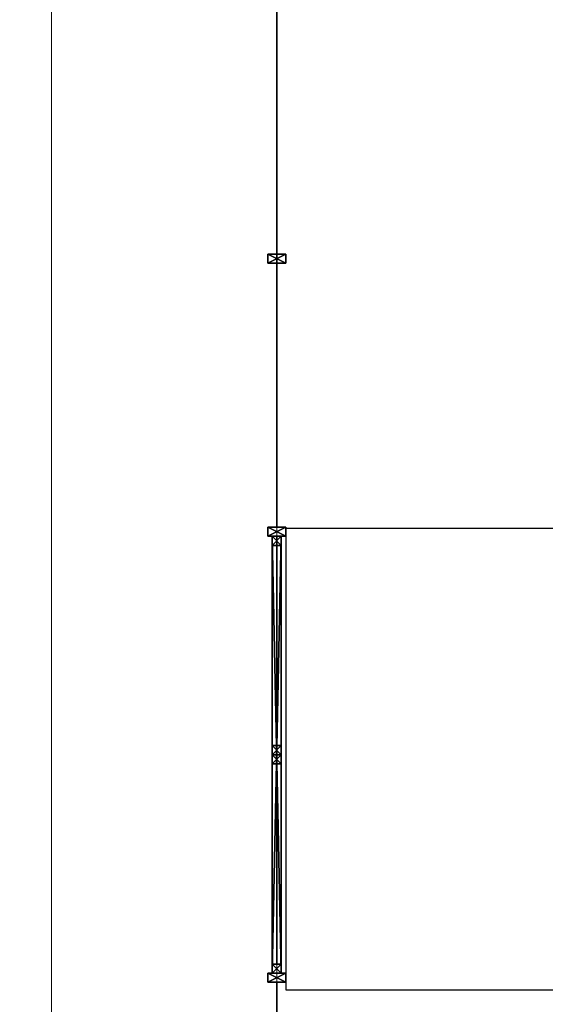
# Model space of a CAD drawing. Header units: inches. Extents: x 15 to 546804, y -66 to 267312.
# Tile 257 of 478: x 400892 to 403782, y 130685 to 136093. Entities that reach past the tile are written whole.
import ezdxf

# ---------------------------------------------------------------- set-up
doc = ezdxf.new("R2010")
doc.units = ezdxf.units.IN
doc.header["$MEASUREMENT"] = 0

msp = doc.modelspace()

# ---------------------------------------------------------------- linework, layer by layer
at = {"color": 7, "lineweight": 20}
for p, q in [((401067.1, 125448.8, 300), (401067.1, 138716.1, 300)), ((401067.1, 125448.8), (401067.1, 138716.1)), ((401067.1, 125448.8, 3000), (401067.1, 138716.1, 3000)), ((401067.1, 125448.8, 300), (401067.1, 136255.7, 300)), ((402305.5, 136255.7, 300), (402305.5, 127805.7, 300)), ((402355.5, 133305.7, 300), (402355.5, 130805.7, 300))]:
    msp.add_line(p, q, dxfattribs=at)
at = {"color": 7}
for p, q in [((402305.5, 136205.7, 300), (402305.5, 133305.7, 300)), ((402305.5, 133305.7, 3000), (402305.5, 136205.7, 3000)), ((402255.5, 134755.7, 3000), (402255.5, 134805.7, 3000)), ((402255.5, 134805.7, 3000), (402355.5, 134805.7, 3000)), ((402255.5, 134805.7, 300), (402355.5, 134805.7, 300)), ((402255.5, 134805.7, 300), (402255.5, 134805.7, 3000)), ((402255.5, 134755.7, 300), (402255.5, 134805.7, 300)), ((402355.5, 134805.7, 3000), (402355.5, 134755.7, 3000)), ((402355.5, 134805.7, 300), (402355.5, 134755.7, 300)), ((402355.5, 134805.7, 300), (402355.5, 134805.7, 3000)), ((402355.5, 134755.7, 300), (402255.5, 134755.7, 300)), ((402355.5, 134755.7, 3000), (402255.5, 134755.7, 3000)), ((402255.5, 134755.7, 300), (402255.5, 134755.7, 3000)), ((402355.5, 134755.7, 300), (402355.5, 134755.7, 3000)), ((402255.5, 133255.7, 3000), (402255.5, 133305.7, 3000)), ((402255.5, 133305.7, 3000), (402355.5, 133305.7, 3000)), ((402255.5, 133305.7, 300), (402355.5, 133305.7, 300)), ((402255.5, 133305.7, 300), (402255.5, 133305.7, 3000)), ((402255.5, 133255.7, 300), (402255.5, 133305.7, 300)), ((402305.5, 133305.7, 300), (402305.5, 133305.7, 3000)), ((402355.5, 133305.7, 3000), (402355.5, 133255.7, 3000)), ((402355.5, 133305.7, 300), (402355.5, 133255.7, 300)), ((402355.5, 133305.7, 300), (402355.5, 133305.7, 3000)), ((402355.5, 133255.7, 300), (402255.5, 133255.7, 300)), ((402355.5, 133255.7, 3000), (402255.5, 133255.7, 3000)), ((402255.5, 133255.7, 300), (402255.5, 133255.7, 3000)), ((402280.5, 130855.7, 350), (402280.5, 133255.7, 350)), ((402280.5, 133255.7, 350), (402280.5, 133255.7, 300)), ((402280.5, 133255.7, 300), (402280.5, 130855.7, 300)), ((402330.5, 133255.7, 350), (402280.5, 133255.7, 350)), ((402330.5, 133255.7, 300), (402280.5, 133255.7, 300)), ((402280.5, 130855.7, 1500), (402280.5, 133255.7, 1500)), ((402280.5, 133255.7, 1500), (402280.5, 133255.7, 1300)), ((402280.5, 133255.7, 1300), (402280.5, 130855.7, 1300)), ((402330.5, 133255.7, 1500), (402280.5, 133255.7, 1500)), ((402330.5, 133255.7, 1300), (402280.5, 133255.7, 1300)), ((402280.5, 130855.7, 3000), (402280.5, 133255.7, 3000)), ((402280.5, 133255.7, 3000), (402280.5, 133255.7, 2950)), ((402280.5, 133255.7, 2950), (402280.5, 130855.7, 2950)), ((402330.5, 133255.7, 3000), (402280.5, 133255.7, 3000)), ((402330.5, 133255.7, 2950), (402280.5, 133255.7, 2950)), ((402280.5, 133255.7, 2950), (402330.5, 133255.7, 2950)), ((402280.5, 133205.7, 2950), (402280.5, 133255.7, 2950)), ((402280.5, 133205.7, 350), (402280.5, 133255.7, 350)), ((402280.5, 133255.7, 350), (402330.5, 133255.7, 350)), ((402280.5, 133255.7, 350), (402280.5, 133255.7, 2950)), ((402305.5, 133255.7, 350), (402305.5, 133255.7, 2950)), ((402305.5, 130905.7, 350), (402305.5, 133255.7, 350)), ((402305.5, 133255.7, 2950), (402305.5, 130905.7, 2950)), ((402330.5, 133255.7, 350), (402330.5, 133255.7, 300)), ((402330.5, 133255.7, 300), (402330.5, 130855.7, 300)), ((402330.5, 130855.7, 350), (402330.5, 133255.7, 350)), ((402330.5, 133255.7, 1500), (402330.5, 133255.7, 1300)), ((402330.5, 133255.7, 1300), (402330.5, 130855.7, 1300)), ((402330.5, 130855.7, 1500), (402330.5, 133255.7, 1500)), ((402330.5, 133255.7, 3000), (402330.5, 133255.7, 2950)), ((402330.5, 133255.7, 2950), (402330.5, 130855.7, 2950)), ((402330.5, 130855.7, 3000), (402330.5, 133255.7, 3000)), ((402330.5, 133255.7, 2950), (402330.5, 133205.7, 2950)), ((402330.5, 133255.7, 350), (402330.5, 133205.7, 350)), ((402330.5, 133255.7, 350), (402330.5, 133255.7, 2950)), ((402355.5, 133255.7, 300), (402355.5, 133255.7, 3000)), ((402330.5, 133205.7, 2950), (402280.5, 133205.7, 2950)), ((402330.5, 133205.7, 350), (402280.5, 133205.7, 350)), ((402280.5, 133205.7, 350), (402280.5, 133205.7, 2950)), ((402330.5, 133205.7, 350), (402330.5, 133205.7, 2950)), ((402280.5, 132105.7, 2950), (402330.5, 132105.7, 2950)), ((402280.5, 132055.7, 2950), (402280.5, 132105.7, 2950)), ((402280.5, 132055.7, 350), (402280.5, 132105.7, 350)), ((402280.5, 132105.7, 350), (402330.5, 132105.7, 350)), ((402280.5, 132105.7, 350), (402280.5, 132105.7, 2950)), ((402330.5, 132105.7, 2950), (402330.5, 132055.7, 2950)), ((402330.5, 132105.7, 350), (402330.5, 132055.7, 350)), ((402330.5, 132105.7, 350), (402330.5, 132105.7, 2950)), ((402330.5, 132055.7, 2950), (402280.5, 132055.7, 2950)), ((402330.5, 132055.7, 350), (402280.5, 132055.7, 350)), ((402280.5, 132055.7, 350), (402280.5, 132055.7, 2950)), ((402280.5, 132055.7, 2950), (402330.5, 132055.7, 2950)), ((402280.5, 132005.7, 2950), (402280.5, 132055.7, 2950)), ((402280.5, 132005.7, 350), (402280.5, 132055.7, 350)), ((402280.5, 132055.7, 350), (402330.5, 132055.7, 350)), ((402280.5, 132055.7, 350), (402280.5, 132055.7, 2950)), ((402330.5, 132055.7, 350), (402330.5, 132055.7, 2950)), ((402330.5, 132055.7, 2950), (402330.5, 132005.7, 2950)), ((402330.5, 132055.7, 350), (402330.5, 132005.7, 350)), ((402330.5, 132055.7, 350), (402330.5, 132055.7, 2950)), ((402330.5, 132005.7, 2950), (402280.5, 132005.7, 2950)), ((402330.5, 132005.7, 350), (402280.5, 132005.7, 350)), ((402280.5, 132005.7, 350), (402280.5, 132005.7, 2950)), ((402330.5, 132005.7, 350), (402330.5, 132005.7, 2950)), ((402280.5, 130905.7, 2950), (402330.5, 130905.7, 2950)), ((402280.5, 130855.7, 2950), (402280.5, 130905.7, 2950)), ((402280.5, 130855.7, 350), (402280.5, 130905.7, 350)), ((402280.5, 130905.7, 350), (402330.5, 130905.7, 350)), ((402280.5, 130905.7, 350), (402280.5, 130905.7, 2950)), ((402305.5, 130905.7, 2950), (402305.5, 130905.7, 350)), ((402330.5, 130905.7, 2950), (402330.5, 130855.7, 2950)), ((402330.5, 130905.7, 350), (402330.5, 130855.7, 350)), ((402330.5, 130905.7, 350), (402330.5, 130905.7, 2950)), ((402255.5, 130805.7, 3000), (402255.5, 130855.7, 3000)), ((402255.5, 130855.7, 3000), (402355.5, 130855.7, 3000)), ((402255.5, 130855.7, 300), (402355.5, 130855.7, 300)), ((402255.5, 130855.7, 300), (402255.5, 130855.7, 3000)), ((402255.5, 130805.7, 300), (402255.5, 130855.7, 300)), ((402280.5, 130855.7, 300), (402280.5, 130855.7, 350)), ((402330.5, 130855.7, 350), (402280.5, 130855.7, 350)), ((402330.5, 130855.7, 300), (402280.5, 130855.7, 300)), ((402280.5, 130855.7, 1300), (402280.5, 130855.7, 1500)), ((402330.5, 130855.7, 1500), (402280.5, 130855.7, 1500)), ((402330.5, 130855.7, 1300), (402280.5, 130855.7, 1300)), ((402280.5, 130855.7, 2950), (402280.5, 130855.7, 3000)), ((402330.5, 130855.7, 3000), (402280.5, 130855.7, 3000)), ((402330.5, 130855.7, 2950), (402280.5, 130855.7, 2950)), ((402330.5, 130855.7, 2950), (402280.5, 130855.7, 2950)), ((402330.5, 130855.7, 350), (402280.5, 130855.7, 350)), ((402280.5, 130855.7, 350), (402280.5, 130855.7, 2950)), ((402330.5, 130855.7, 300), (402330.5, 130855.7, 350)), ((402330.5, 130855.7, 1300), (402330.5, 130855.7, 1500)), ((402330.5, 130855.7, 2950), (402330.5, 130855.7, 3000)), ((402330.5, 130855.7, 350), (402330.5, 130855.7, 2950)), ((402355.5, 130855.7, 3000), (402355.5, 130805.7, 3000)), ((402355.5, 130855.7, 300), (402355.5, 130805.7, 300)), ((402355.5, 130855.7, 300), (402355.5, 130855.7, 3000)), ((402355.5, 130805.7, 300), (402255.5, 130805.7, 300)), ((402355.5, 130805.7, 3000), (402255.5, 130805.7, 3000)), ((402255.5, 130805.7, 300), (402255.5, 130805.7, 3000)), ((402305.5, 130805.7, 3000), (402305.5, 130805.7, 300)), ((402305.5, 130805.7, 300), (402305.5, 127855.7, 300)), ((402305.5, 127855.7, 3000), (402305.5, 130805.7, 3000)), ((402355.5, 130805.7, 300), (402355.5, 130805.7, 3000))]:
    msp.add_line(p, q, dxfattribs=at)
at = {"color": 7, "elevation": 300}
msp.add_lwpolyline([(402355.5, 130763.5), (405742.8, 130763.5), (405742.8, 133298.1), (402355.5, 133298.1)], close=True, dxfattribs=at)
at = {"color": 7, "lineweight": 20}
for points, invisible_edges in [([(399867.1, 106255.7, 300), (401067.1, 107455.7, 300), (399867.1, 157855.7, 300)], 3), ([(399867.1, 157855.7), (401067.1, 156655.7), (399867.1, 106255.7)], 3), ([(401067.1, 156655.7, 300), (401067.1, 107455.7, 300), (401067.1, 125448.8, 300)], 13), ([(401067.1, 156655.7, 300), (401067.1, 125448.8, 300), (401067.1, 138716.1, 300)], 1), ([(401067.1, 107455.7), (401067.1, 156655.7), (401067.1, 138716.1)], 13), ([(401067.1, 138716.1), (401067.1, 125448.8, 300), (401067.1, 125448.8)], 1), ([(401067.1, 125448.8, 300), (401067.1, 138716.1), (401067.1, 138716.1, 300)], 1), ([(401067.1, 107455.7), (401067.1, 138716.1), (401067.1, 125448.8)], 1)]:
    msp.add_3dface(points, dxfattribs=dict(at, invisible_edges=invisible_edges))

# ---------------------------------------------------------------- meshes
at = {"color": 7}
mesh = msp.add_polyface(dxfattribs=at)
corners = [(402305.5, 136205.7, 3000), (402305.5, 133305.7, 300), (402305.5, 133305.7, 3000), (402305.5, 136205.7, 300)]
mesh.append_faces([[corners[k] for k in face] for face in [(0, 1, 2), (1, 0, 3)]], dxfattribs={"vtx0": -1, "color": 7})
mesh = msp.add_polyface(dxfattribs=at)
corners = [(402355.5, 134755.7, 3000), (402255.5, 134805.7, 3000), (402255.5, 134755.7, 3000), (402355.5, 134805.7, 3000)]
mesh.append_faces([[corners[k] for k in face] for face in [(0, 1, 2), (1, 0, 3)]], dxfattribs={"vtx0": -1, "color": 7})
mesh = msp.add_polyface(dxfattribs=at)
corners = [(402255.5, 134805.7, 3000), (402355.5, 134805.7, 300), (402255.5, 134805.7, 300), (402355.5, 134805.7, 3000)]
mesh.append_faces([[corners[k] for k in face] for face in [(0, 1, 2), (1, 0, 3)]], dxfattribs={"vtx0": -1, "color": 7})
mesh = msp.add_polyface(dxfattribs=at)
corners = [(402355.5, 134805.7, 300), (402255.5, 134755.7, 300), (402255.5, 134805.7, 300), (402355.5, 134755.7, 300)]
mesh.append_faces([[corners[k] for k in face] for face in [(0, 1, 2), (1, 0, 3)]], dxfattribs={"vtx0": -1, "color": 7})
mesh = msp.add_polyface(dxfattribs=at)
corners = [(402255.5, 134805.7, 3000), (402255.5, 134755.7, 300), (402255.5, 134755.7, 3000), (402255.5, 134805.7, 300)]
mesh.append_faces([[corners[k] for k in face] for face in [(0, 1, 2), (1, 0, 3)]], dxfattribs={"vtx0": -1, "color": 7})
mesh = msp.add_polyface(dxfattribs=at)
corners = [(402355.5, 134805.7, 300), (402355.5, 134755.7, 3000), (402355.5, 134755.7, 300), (402355.5, 134805.7, 3000)]
mesh.append_faces([[corners[k] for k in face] for face in [(0, 1, 2), (1, 0, 3)]], dxfattribs={"vtx0": -1, "color": 7})
mesh = msp.add_polyface(dxfattribs=at)
corners = [(402355.5, 134755.7, 3000), (402255.5, 134755.7, 300), (402355.5, 134755.7, 300), (402255.5, 134755.7, 3000)]
mesh.append_faces([[corners[k] for k in face] for face in [(0, 1, 2), (1, 0, 3)]], dxfattribs={"vtx0": -1, "color": 7})
mesh = msp.add_polyface(dxfattribs=at)
corners = [(402355.5, 133255.7, 3000), (402255.5, 133305.7, 3000), (402255.5, 133255.7, 3000), (402355.5, 133305.7, 3000)]
mesh.append_faces([[corners[k] for k in face] for face in [(0, 1, 2), (1, 0, 3)]], dxfattribs={"vtx0": -1, "color": 7})
mesh = msp.add_polyface(dxfattribs=at)
corners = [(402255.5, 133305.7, 3000), (402355.5, 133305.7, 300), (402255.5, 133305.7, 300), (402355.5, 133305.7, 3000)]
mesh.append_faces([[corners[k] for k in face] for face in [(0, 1, 2), (1, 0, 3)]], dxfattribs={"vtx0": -1, "color": 7})
mesh = msp.add_polyface(dxfattribs=at)
corners = [(402355.5, 133305.7, 300), (402255.5, 133255.7, 300), (402255.5, 133305.7, 300), (402355.5, 133255.7, 300)]
mesh.append_faces([[corners[k] for k in face] for face in [(0, 1, 2), (1, 0, 3)]], dxfattribs={"vtx0": -1, "color": 7})
mesh = msp.add_polyface(dxfattribs=at)
corners = [(402255.5, 133305.7, 3000), (402255.5, 133255.7, 300), (402255.5, 133255.7, 3000), (402255.5, 133305.7, 300)]
mesh.append_faces([[corners[k] for k in face] for face in [(0, 1, 2), (1, 0, 3)]], dxfattribs={"vtx0": -1, "color": 7})
mesh = msp.add_polyface(dxfattribs=at)
corners = [(402355.5, 133305.7, 300), (402355.5, 133255.7, 3000), (402355.5, 133255.7, 300), (402355.5, 133305.7, 3000)]
mesh.append_faces([[corners[k] for k in face] for face in [(0, 1, 2), (1, 0, 3)]], dxfattribs={"vtx0": -1, "color": 7})
mesh = msp.add_polyface(dxfattribs=at)
corners = [(402355.5, 133255.7, 3000), (402255.5, 133255.7, 300), (402355.5, 133255.7, 300), (402255.5, 133255.7, 3000)]
mesh.append_faces([[corners[k] for k in face] for face in [(0, 1, 2), (1, 0, 3)]], dxfattribs={"vtx0": -1, "color": 7})
mesh = msp.add_polyface(dxfattribs=at)
corners = [(402280.5, 133255.7, 350), (402280.5, 130855.7, 300), (402280.5, 130855.7, 350), (402280.5, 133255.7, 300)]
mesh.append_faces([[corners[k] for k in face] for face in [(0, 1, 2), (1, 0, 3)]], dxfattribs={"vtx0": -1, "color": 7})
mesh = msp.add_polyface(dxfattribs=at)
corners = [(402280.5, 133255.7, 350), (402330.5, 133255.7, 300), (402280.5, 133255.7, 300), (402330.5, 133255.7, 350)]
mesh.append_faces([[corners[k] for k in face] for face in [(0, 1, 2), (1, 0, 3)]], dxfattribs={"vtx0": -1, "color": 7})
mesh = msp.add_polyface(dxfattribs=at)
corners = [(402330.5, 130855.7, 350), (402280.5, 133255.7, 350), (402280.5, 130855.7, 350), (402330.5, 133255.7, 350)]
mesh.append_faces([[corners[k] for k in face] for face in [(0, 1, 2), (1, 0, 3)]], dxfattribs={"vtx0": -1, "color": 7})
mesh = msp.add_polyface(dxfattribs=at)
corners = [(402330.5, 133255.7, 300), (402280.5, 130855.7, 300), (402280.5, 133255.7, 300), (402330.5, 130855.7, 300)]
mesh.append_faces([[corners[k] for k in face] for face in [(0, 1, 2), (1, 0, 3)]], dxfattribs={"vtx0": -1, "color": 7})
mesh = msp.add_polyface(dxfattribs=at)
corners = [(402280.5, 133255.7, 1500), (402280.5, 130855.7, 1300), (402280.5, 130855.7, 1500), (402280.5, 133255.7, 1300)]
mesh.append_faces([[corners[k] for k in face] for face in [(0, 1, 2), (1, 0, 3)]], dxfattribs={"vtx0": -1, "color": 7})
mesh = msp.add_polyface(dxfattribs=at)
corners = [(402280.5, 133255.7, 1500), (402330.5, 133255.7, 1300), (402280.5, 133255.7, 1300), (402330.5, 133255.7, 1500)]
mesh.append_faces([[corners[k] for k in face] for face in [(0, 1, 2), (1, 0, 3)]], dxfattribs={"vtx0": -1, "color": 7})
mesh = msp.add_polyface(dxfattribs=at)
corners = [(402330.5, 130855.7, 1500), (402280.5, 133255.7, 1500), (402280.5, 130855.7, 1500), (402330.5, 133255.7, 1500)]
mesh.append_faces([[corners[k] for k in face] for face in [(0, 1, 2), (1, 0, 3)]], dxfattribs={"vtx0": -1, "color": 7})
mesh = msp.add_polyface(dxfattribs=at)
corners = [(402330.5, 133255.7, 1300), (402280.5, 130855.7, 1300), (402280.5, 133255.7, 1300), (402330.5, 130855.7, 1300)]
mesh.append_faces([[corners[k] for k in face] for face in [(0, 1, 2), (1, 0, 3)]], dxfattribs={"vtx0": -1, "color": 7})
mesh = msp.add_polyface(dxfattribs=at)
corners = [(402280.5, 133255.7, 3000), (402280.5, 130855.7, 2950), (402280.5, 130855.7, 3000), (402280.5, 133255.7, 2950)]
mesh.append_faces([[corners[k] for k in face] for face in [(0, 1, 2), (1, 0, 3)]], dxfattribs={"vtx0": -1, "color": 7})
mesh = msp.add_polyface(dxfattribs=at)
corners = [(402280.5, 133255.7, 3000), (402330.5, 133255.7, 2950), (402280.5, 133255.7, 2950), (402330.5, 133255.7, 3000)]
mesh.append_faces([[corners[k] for k in face] for face in [(0, 1, 2), (1, 0, 3)]], dxfattribs={"vtx0": -1, "color": 7})
mesh = msp.add_polyface(dxfattribs=at)
corners = [(402330.5, 130855.7, 3000), (402280.5, 133255.7, 3000), (402280.5, 130855.7, 3000), (402330.5, 133255.7, 3000)]
mesh.append_faces([[corners[k] for k in face] for face in [(0, 1, 2), (1, 0, 3)]], dxfattribs={"vtx0": -1, "color": 7})
mesh = msp.add_polyface(dxfattribs=at)
corners = [(402330.5, 133255.7, 2950), (402280.5, 130855.7, 2950), (402280.5, 133255.7, 2950), (402330.5, 130855.7, 2950)]
mesh.append_faces([[corners[k] for k in face] for face in [(0, 1, 2), (1, 0, 3)]], dxfattribs={"vtx0": -1, "color": 7})
mesh = msp.add_polyface(dxfattribs=at)
corners = [(402330.5, 133205.7, 2950), (402280.5, 133255.7, 2950), (402280.5, 133205.7, 2950), (402330.5, 133255.7, 2950)]
mesh.append_faces([[corners[k] for k in face] for face in [(0, 1, 2), (1, 0, 3)]], dxfattribs={"vtx0": -1, "color": 7})
mesh = msp.add_polyface(dxfattribs=at)
corners = [(402330.5, 133255.7, 350), (402280.5, 133205.7, 350), (402280.5, 133255.7, 350), (402330.5, 133205.7, 350)]
mesh.append_faces([[corners[k] for k in face] for face in [(0, 1, 2), (1, 0, 3)]], dxfattribs={"vtx0": -1, "color": 7})
mesh = msp.add_polyface(dxfattribs=at)
corners = [(402280.5, 133255.7, 2950), (402330.5, 133255.7, 350), (402280.5, 133255.7, 350), (402330.5, 133255.7, 2950)]
mesh.append_faces([[corners[k] for k in face] for face in [(0, 1, 2), (1, 0, 3)]], dxfattribs={"vtx0": -1, "color": 7})
mesh = msp.add_polyface(dxfattribs=at)
corners = [(402280.5, 133255.7, 2950), (402280.5, 133205.7, 350), (402280.5, 133205.7, 2950), (402280.5, 133255.7, 350)]
mesh.append_faces([[corners[k] for k in face] for face in [(0, 1, 2), (1, 0, 3)]], dxfattribs={"vtx0": -1, "color": 7})
mesh = msp.add_polyface(dxfattribs=at)
corners = [(402305.5, 133255.7, 350), (402305.5, 130905.7, 2950), (402305.5, 130905.7, 350), (402305.5, 133255.7, 2950)]
mesh.append_faces([[corners[k] for k in face] for face in [(0, 1, 2), (1, 0, 3)]], dxfattribs={"vtx0": -1, "color": 7})
mesh = msp.add_polyface(dxfattribs=at)
corners = [(402330.5, 133255.7, 300), (402330.5, 130855.7, 350), (402330.5, 130855.7, 300), (402330.5, 133255.7, 350)]
mesh.append_faces([[corners[k] for k in face] for face in [(0, 1, 2), (1, 0, 3)]], dxfattribs={"vtx0": -1, "color": 7})
mesh = msp.add_polyface(dxfattribs=at)
corners = [(402330.5, 133255.7, 1300), (402330.5, 130855.7, 1500), (402330.5, 130855.7, 1300), (402330.5, 133255.7, 1500)]
mesh.append_faces([[corners[k] for k in face] for face in [(0, 1, 2), (1, 0, 3)]], dxfattribs={"vtx0": -1, "color": 7})
mesh = msp.add_polyface(dxfattribs=at)
corners = [(402330.5, 133255.7, 2950), (402330.5, 130855.7, 3000), (402330.5, 130855.7, 2950), (402330.5, 133255.7, 3000)]
mesh.append_faces([[corners[k] for k in face] for face in [(0, 1, 2), (1, 0, 3)]], dxfattribs={"vtx0": -1, "color": 7})
mesh = msp.add_polyface(dxfattribs=at)
corners = [(402330.5, 133255.7, 350), (402330.5, 133205.7, 2950), (402330.5, 133205.7, 350), (402330.5, 133255.7, 2950)]
mesh.append_faces([[corners[k] for k in face] for face in [(0, 1, 2), (1, 0, 3)]], dxfattribs={"vtx0": -1, "color": 7})
mesh = msp.add_polyface(dxfattribs=at)
corners = [(402330.5, 133205.7, 2950), (402280.5, 133205.7, 350), (402330.5, 133205.7, 350), (402280.5, 133205.7, 2950)]
mesh.append_faces([[corners[k] for k in face] for face in [(0, 1, 2), (1, 0, 3)]], dxfattribs={"vtx0": -1, "color": 7})
mesh = msp.add_polyface(dxfattribs=at)
corners = [(402330.5, 132055.7, 2950), (402280.5, 132105.7, 2950), (402280.5, 132055.7, 2950), (402330.5, 132105.7, 2950)]
mesh.append_faces([[corners[k] for k in face] for face in [(0, 1, 2), (1, 0, 3)]], dxfattribs={"vtx0": -1, "color": 7})
mesh = msp.add_polyface(dxfattribs=at)
corners = [(402330.5, 132105.7, 350), (402280.5, 132055.7, 350), (402280.5, 132105.7, 350), (402330.5, 132055.7, 350)]
mesh.append_faces([[corners[k] for k in face] for face in [(0, 1, 2), (1, 0, 3)]], dxfattribs={"vtx0": -1, "color": 7})
mesh = msp.add_polyface(dxfattribs=at)
corners = [(402280.5, 132105.7, 2950), (402330.5, 132105.7, 350), (402280.5, 132105.7, 350), (402330.5, 132105.7, 2950)]
mesh.append_faces([[corners[k] for k in face] for face in [(0, 1, 2), (1, 0, 3)]], dxfattribs={"vtx0": -1, "color": 7})
mesh = msp.add_polyface(dxfattribs=at)
corners = [(402280.5, 132105.7, 2950), (402280.5, 132055.7, 350), (402280.5, 132055.7, 2950), (402280.5, 132105.7, 350)]
mesh.append_faces([[corners[k] for k in face] for face in [(0, 1, 2), (1, 0, 3)]], dxfattribs={"vtx0": -1, "color": 7})
mesh = msp.add_polyface(dxfattribs=at)
corners = [(402330.5, 132105.7, 350), (402330.5, 132055.7, 2950), (402330.5, 132055.7, 350), (402330.5, 132105.7, 2950)]
mesh.append_faces([[corners[k] for k in face] for face in [(0, 1, 2), (1, 0, 3)]], dxfattribs={"vtx0": -1, "color": 7})
mesh = msp.add_polyface(dxfattribs=at)
corners = [(402330.5, 132055.7, 2950), (402280.5, 132055.7, 350), (402330.5, 132055.7, 350), (402280.5, 132055.7, 2950)]
mesh.append_faces([[corners[k] for k in face] for face in [(0, 1, 2), (1, 0, 3)]], dxfattribs={"vtx0": -1, "color": 7})
mesh = msp.add_polyface(dxfattribs=at)
corners = [(402330.5, 132005.7, 2950), (402280.5, 132055.7, 2950), (402280.5, 132005.7, 2950), (402330.5, 132055.7, 2950)]
mesh.append_faces([[corners[k] for k in face] for face in [(0, 1, 2), (1, 0, 3)]], dxfattribs={"vtx0": -1, "color": 7})
mesh = msp.add_polyface(dxfattribs=at)
corners = [(402330.5, 132055.7, 350), (402280.5, 132005.7, 350), (402280.5, 132055.7, 350), (402330.5, 132005.7, 350)]
mesh.append_faces([[corners[k] for k in face] for face in [(0, 1, 2), (1, 0, 3)]], dxfattribs={"vtx0": -1, "color": 7})
mesh = msp.add_polyface(dxfattribs=at)
corners = [(402280.5, 132055.7, 2950), (402330.5, 132055.7, 350), (402280.5, 132055.7, 350), (402330.5, 132055.7, 2950)]
mesh.append_faces([[corners[k] for k in face] for face in [(0, 1, 2), (1, 0, 3)]], dxfattribs={"vtx0": -1, "color": 7})
mesh = msp.add_polyface(dxfattribs=at)
corners = [(402280.5, 132055.7, 2950), (402280.5, 132005.7, 350), (402280.5, 132005.7, 2950), (402280.5, 132055.7, 350)]
mesh.append_faces([[corners[k] for k in face] for face in [(0, 1, 2), (1, 0, 3)]], dxfattribs={"vtx0": -1, "color": 7})
mesh = msp.add_polyface(dxfattribs=at)
corners = [(402330.5, 132055.7, 350), (402330.5, 132005.7, 2950), (402330.5, 132005.7, 350), (402330.5, 132055.7, 2950)]
mesh.append_faces([[corners[k] for k in face] for face in [(0, 1, 2), (1, 0, 3)]], dxfattribs={"vtx0": -1, "color": 7})
mesh = msp.add_polyface(dxfattribs=at)
corners = [(402330.5, 132005.7, 2950), (402280.5, 132005.7, 350), (402330.5, 132005.7, 350), (402280.5, 132005.7, 2950)]
mesh.append_faces([[corners[k] for k in face] for face in [(0, 1, 2), (1, 0, 3)]], dxfattribs={"vtx0": -1, "color": 7})
mesh = msp.add_polyface(dxfattribs=at)
corners = [(402330.5, 130855.7, 2950), (402280.5, 130905.7, 2950), (402280.5, 130855.7, 2950), (402330.5, 130905.7, 2950)]
mesh.append_faces([[corners[k] for k in face] for face in [(0, 1, 2), (1, 0, 3)]], dxfattribs={"vtx0": -1, "color": 7})
mesh = msp.add_polyface(dxfattribs=at)
corners = [(402330.5, 130905.7, 350), (402280.5, 130855.7, 350), (402280.5, 130905.7, 350), (402330.5, 130855.7, 350)]
mesh.append_faces([[corners[k] for k in face] for face in [(0, 1, 2), (1, 0, 3)]], dxfattribs={"vtx0": -1, "color": 7})
mesh = msp.add_polyface(dxfattribs=at)
corners = [(402280.5, 130905.7, 2950), (402330.5, 130905.7, 350), (402280.5, 130905.7, 350), (402330.5, 130905.7, 2950)]
mesh.append_faces([[corners[k] for k in face] for face in [(0, 1, 2), (1, 0, 3)]], dxfattribs={"vtx0": -1, "color": 7})
mesh = msp.add_polyface(dxfattribs=at)
corners = [(402280.5, 130905.7, 2950), (402280.5, 130855.7, 350), (402280.5, 130855.7, 2950), (402280.5, 130905.7, 350)]
mesh.append_faces([[corners[k] for k in face] for face in [(0, 1, 2), (1, 0, 3)]], dxfattribs={"vtx0": -1, "color": 7})
mesh = msp.add_polyface(dxfattribs=at)
corners = [(402330.5, 130905.7, 350), (402330.5, 130855.7, 2950), (402330.5, 130855.7, 350), (402330.5, 130905.7, 2950)]
mesh.append_faces([[corners[k] for k in face] for face in [(0, 1, 2), (1, 0, 3)]], dxfattribs={"vtx0": -1, "color": 7})
mesh = msp.add_polyface(dxfattribs=at)
corners = [(402355.5, 130805.7, 3000), (402255.5, 130855.7, 3000), (402255.5, 130805.7, 3000), (402355.5, 130855.7, 3000)]
mesh.append_faces([[corners[k] for k in face] for face in [(0, 1, 2), (1, 0, 3)]], dxfattribs={"vtx0": -1, "color": 7})
mesh = msp.add_polyface(dxfattribs=at)
corners = [(402255.5, 130855.7, 3000), (402355.5, 130855.7, 300), (402255.5, 130855.7, 300), (402355.5, 130855.7, 3000)]
mesh.append_faces([[corners[k] for k in face] for face in [(0, 1, 2), (1, 0, 3)]], dxfattribs={"vtx0": -1, "color": 7})
mesh = msp.add_polyface(dxfattribs=at)
corners = [(402355.5, 130855.7, 300), (402255.5, 130805.7, 300), (402255.5, 130855.7, 300), (402355.5, 130805.7, 300)]
mesh.append_faces([[corners[k] for k in face] for face in [(0, 1, 2), (1, 0, 3)]], dxfattribs={"vtx0": -1, "color": 7})
mesh = msp.add_polyface(dxfattribs=at)
corners = [(402255.5, 130855.7, 3000), (402255.5, 130805.7, 300), (402255.5, 130805.7, 3000), (402255.5, 130855.7, 300)]
mesh.append_faces([[corners[k] for k in face] for face in [(0, 1, 2), (1, 0, 3)]], dxfattribs={"vtx0": -1, "color": 7})
mesh = msp.add_polyface(dxfattribs=at)
corners = [(402330.5, 130855.7, 350), (402280.5, 130855.7, 300), (402330.5, 130855.7, 300), (402280.5, 130855.7, 350)]
mesh.append_faces([[corners[k] for k in face] for face in [(0, 1, 2), (1, 0, 3)]], dxfattribs={"vtx0": -1, "color": 7})
mesh = msp.add_polyface(dxfattribs=at)
corners = [(402330.5, 130855.7, 1500), (402280.5, 130855.7, 1300), (402330.5, 130855.7, 1300), (402280.5, 130855.7, 1500)]
mesh.append_faces([[corners[k] for k in face] for face in [(0, 1, 2), (1, 0, 3)]], dxfattribs={"vtx0": -1, "color": 7})
mesh = msp.add_polyface(dxfattribs=at)
corners = [(402330.5, 130855.7, 3000), (402280.5, 130855.7, 2950), (402330.5, 130855.7, 2950), (402280.5, 130855.7, 3000)]
mesh.append_faces([[corners[k] for k in face] for face in [(0, 1, 2), (1, 0, 3)]], dxfattribs={"vtx0": -1, "color": 7})
mesh = msp.add_polyface(dxfattribs=at)
corners = [(402330.5, 130855.7, 2950), (402280.5, 130855.7, 350), (402330.5, 130855.7, 350), (402280.5, 130855.7, 2950)]
mesh.append_faces([[corners[k] for k in face] for face in [(0, 1, 2), (1, 0, 3)]], dxfattribs={"vtx0": -1, "color": 7})
mesh = msp.add_polyface(dxfattribs=at)
corners = [(402355.5, 130855.7, 300), (402355.5, 130805.7, 3000), (402355.5, 130805.7, 300), (402355.5, 130855.7, 3000)]
mesh.append_faces([[corners[k] for k in face] for face in [(0, 1, 2), (1, 0, 3)]], dxfattribs={"vtx0": -1, "color": 7})
mesh = msp.add_polyface(dxfattribs=at)
corners = [(402355.5, 130805.7, 3000), (402255.5, 130805.7, 300), (402355.5, 130805.7, 300), (402255.5, 130805.7, 3000)]
mesh.append_faces([[corners[k] for k in face] for face in [(0, 1, 2), (1, 0, 3)]], dxfattribs={"vtx0": -1, "color": 7})
mesh = msp.add_polyface(dxfattribs=at)
corners = [(402305.5, 130805.7, 3000), (402305.5, 127855.7, 300), (402305.5, 127855.7, 3000), (402305.5, 130805.7, 300)]
mesh.append_faces([[corners[k] for k in face] for face in [(0, 1, 2), (1, 0, 3)]], dxfattribs={"vtx0": -1, "color": 7})

doc.saveas('drawing.dxf')
